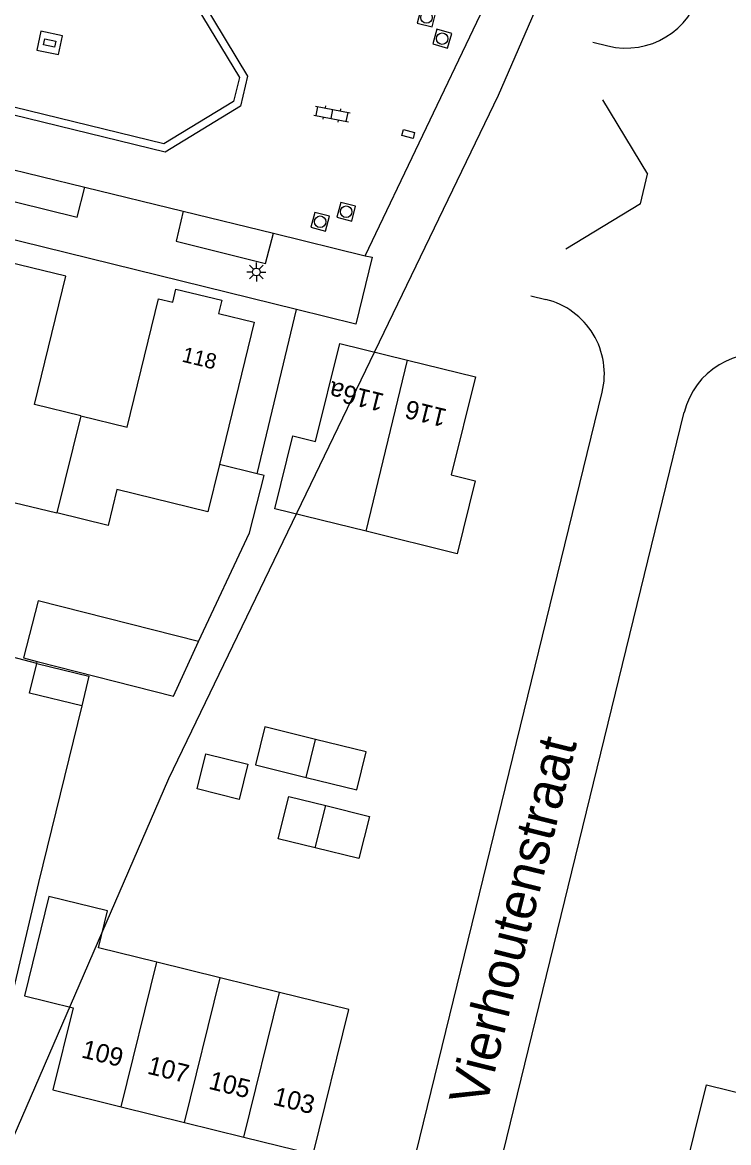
# Model space of a CAD drawing. Extents: x 125000 to 129004, y 397500 to 399008.
# Drawn here: x 126220.5 to 126266.4, y 398005.2 to 398078.1 of the extents above; entities that cross this region are included whole.
import ezdxf

# ---------------------------------------------------------------- set-up
doc = ezdxf.new("R2010")
doc.units = 0
for name, color, linetype in [('gg-afsc-erfafscheiding', 7, 'Continuous'), ('gg-afsc-hekwerk', 7, 'Continuous'), ('gg-anno-huisnummerreeks BGT', 7, 'Continuous'), ('gg-anno-openbare ruimte label', 7, 'Continuous'), ('gg-bbg-bijgebouw', 7, 'Continuous'), ('gg-bbg-hoofdgebouw', 7, 'Continuous'), ('gg-bbg-tussenscheiding', 7, 'Continuous'), ('gg-knt-bronhoudergrens', 7, 'Continuous'), ('gg-knt-plantopografie kant verharding', 7, 'Continuous'), ('gg-knt-verharding', 7, 'Continuous'), ('gg-knt-verharding nz', 7, 'Continuous'), ('gt-anno-plantopografie huisnummer', 7, 'Continuous'), ('gt-bbg-plantopografie pand', 7, 'Continuous'), ('gt-bbg-plantopografie tussenscheiding', 7, 'Continuous'), ('gt-grn-vlakafsluiter', 7, 'Continuous'), ('gt-symb-klinker verharding', 7, 'Continuous'), ('gt-symb-kolk center center', 7, 'Continuous'), ('gt-symb-lichtmast', 7, 'Continuous'), ('gt-symb-rioolschacht', 7, 'Continuous')]:
    doc.layers.add(name, color=color, linetype=linetype)

# ---------------------------------------------------------------- blocks, each defined once
blk = doc.blocks.new('gt0-RS')
at = {"layer": 'gt-symb-rioolschacht'}
blk.add_lwpolyline([(-0.5, -0.5), (0.5, -0.5), (0.5, 0.5), (-0.5, 0.5)], close=True, dxfattribs=at)
blk.add_circle((0, 0), 0.375, dxfattribs=at)
blk = doc.blocks.new('gt0-KL1')
at = {"layer": 'gt-symb-klinker verharding'}
for p, q in [((-1.15, 0.3), (1.15, 0.3)), ((-1, -0.3), (-1, 0.3)), ((-0.5, 0.3), (-0.5, 0.45)), ((0, -0.3), (0, 0.3)), ((0.5, 0.3), (0.5, 0.45)), ((1, -0.3), (1, 0.3)), ((-1.15, -0.3), (1.15, -0.3)), ((-0.5, -0.45), (-0.5, -0.3)), ((0.5, -0.45), (0.5, -0.3))]:
    blk.add_line(p, q, dxfattribs=at)
blk = doc.blocks.new('gt0-KOLKCC')
at = {"layer": 'gt-symb-kolk center center'}
blk.add_lwpolyline([(-0.375, 0.2), (0.375, 0.2), (0.375, -0.2), (-0.375, -0.2)], close=True, dxfattribs=at)
blk = doc.blocks.new('gt0-LMAST')
at = {"layer": 'gt-symb-lichtmast'}
for p, q in [((-0.182, 0.173), (-0.447, 0.438)), ((-0.005, 0.246), (-0.005, 0.621)), ((0.172, 0.173), (0.437, 0.438)), ((-0.255, -0.004), (-0.63, -0.004)), ((-0.182, -0.181), (-0.447, -0.446)), ((-0.005, -0.254), (-0.005, -0.629)), ((0.437, -0.446), (0.172, -0.181)), ((0.245, -0.004), (0.62, -0.004))]:
    blk.add_line(p, q, dxfattribs=at)
blk.add_circle((-0.005, -0.004), 0.25, dxfattribs=at)

msp = doc.modelspace()

# ---------------------------------------------------------------- linework, layer by layer
at = {"layer": 'gg-afsc-erfafscheiding'}
for p, q in [((126235.761, 398048.739), (126233.305, 398049.328)), ((126224.34, 398033.612), (126221.539, 398022.121))]:
    msp.add_line(p, q, dxfattribs=at)
msp.add_lwpolyline([(126231.95, 398037.818), (126235.272, 398044.88), (126236.212, 398048.631), (126235.761, 398048.739)], dxfattribs=at)
at = {"layer": 'gg-afsc-hekwerk'}
msp.add_line((126221.539, 398022.121), (126218.244, 398008.214), dxfattribs=at)
at = {"layer": 'gg-bbg-bijgebouw'}
for p, q in [((126220.942, 398034.443), (126221.417, 398036.386)), ((126221.417, 398036.386), (126224.815, 398035.555)), ((126224.815, 398035.555), (126224.34, 398033.612)), ((126224.34, 398033.612), (126220.942, 398034.443))]:
    msp.add_line(p, q, dxfattribs=at)
for points in [[(126231.95, 398037.818), (126221.506, 398040.453), (126220.562, 398036.739), (126221.448, 398036.514)], [(126221.448, 398036.514), (126230.307, 398034.26), (126231.95, 398037.818)]]:
    msp.add_lwpolyline(points, dxfattribs=at)
at = {"layer": 'gg-bbg-hoofdgebouw'}
msp.add_line((126233.305, 398049.328), (126232.553, 398046.252), dxfattribs=at)
for points in [[(126224.289, 398052.501), (126221.271, 398053.236), (126223.305, 398061.594), (126217.297, 398063.061)], [(126224.289, 398052.501), (126227.306, 398051.767), (126229.34, 398060.125), (126230.262, 398059.899), (126230.473, 398060.763), (126233.453, 398060.035), (126233.242, 398059.171), (126235.571, 398058.601), (126233.305, 398049.328)], [(126214.261, 398050.735), (126219.952, 398049.334), (126219.392, 398047.002), (126222.725, 398046.186)], [(126232.553, 398046.252), (126226.628, 398047.701), (126226.058, 398045.37), (126222.725, 398046.186)]]:
    msp.add_lwpolyline(points, dxfattribs=at)
at = {"layer": 'gg-bbg-tussenscheiding'}
msp.add_line((126224.289, 398052.501), (126222.725, 398046.186), dxfattribs=at)
at = {"layer": 'gg-knt-bronhoudergrens'}
msp.add_lwpolyline([(126279.459, 398131.995), (126274.739, 398123.256), (126270.859, 398114.544), (126260.185, 398093.504), (126251.449, 398073.366), (126229.989, 398028.868), (126216.673, 397998.157)], dxfattribs=at)
at = {"layer": 'gg-knt-plantopografie kant verharding'}
for p, q in [((126257.615, 398076.837), (126258.587, 398076.6)), ((126258.245, 398073.08), (126261.177, 398068.25)), ((126260.703, 398066.311), (126261.177, 398068.25)), ((126260.703, 398066.311), (126255.855, 398063.37)), ((126253.576, 398060.324), (126254.547, 398060.087)), ((126245.622, 398002.56), (126258.216, 398054.042)), ((126250.964, 398001.253), (126263.558, 398052.735))]:
    msp.add_line(p, q, dxfattribs=at)
for centre, start, end in [((126259.775, 398081.457), 256.25011, 346.24717), ((126253.36, 398055.23), 346.25971, 76.25984), ((126268.415, 398051.546), 76.25011, 166.24717)]:
    msp.add_arc(centre, 5, start, end, dxfattribs=at)
at = {"layer": 'gg-knt-verharding'}
for p, q in [((126242.784, 398062.936), (126250.295, 398078.64)), ((126224.536, 398067.402), (126230.937, 398065.833)), ((126238.332, 398059.431), (126207.719, 398066.954)), ((126236.826, 398064.404), (126242.784, 398062.936)), ((126235.761, 398048.739), (126238.332, 398059.431)), ((126242.182, 398058.485), (126238.332, 398059.431))]:
    msp.add_line(p, q, dxfattribs=at)
for points in [[(126188.183, 398089.398), (126188.391, 398090.262), (126232.156, 398079.554), (126235.142, 398074.632), (126234.668, 398072.667), (126229.77, 398069.685), (126186.017, 398080.405)], [(126188.76, 398089.657), (126231.836, 398079.118), (126234.608, 398074.549), (126234.231, 398072.986), (126229.687, 398070.22), (126186.619, 398080.772)], [(126221.679, 398077.549), (126221.417, 398076.33), (126222.838, 398076.044), (126223.101, 398077.262), (126221.679, 398077.549)], [(126212.799, 398070.272), (126212.362, 398068.326), (126224.045, 398065.441), (126224.536, 398067.402)], [(126230.937, 398065.833), (126230.487, 398063.872), (126236.309, 398062.418), (126236.826, 398064.404)], [(126242.784, 398062.936), (126243.236, 398062.845), (126242.182, 398058.485)]]:
    msp.add_lwpolyline(points, dxfattribs=at)
at = {"layer": 'gg-knt-verharding nz'}
for p, q in [((126212.799, 398070.272), (126224.536, 398067.402)), ((126230.937, 398065.833), (126236.826, 398064.404))]:
    msp.add_line(p, q, dxfattribs=at)
at = {"layer": 'gt-bbg-plantopografie pand'}
for p, q in [((126237.813, 398027.716), (126240.224, 398027.121)), ((126233.343, 398015.91), (126229.235, 398016.923)), ((126237.219, 398014.955), (126233.343, 398015.91)), ((126264.999, 398008.938), (126270.529, 398007.575)), ((126226.913, 398007.506), (126231.021, 398006.493)), ((126231.021, 398006.493), (126234.897, 398005.537))]:
    msp.add_line(p, q, dxfattribs=at)
for points in [[(126242.849, 398044.99), (126236.917, 398046.453), (126238.086, 398051.198), (126239.56, 398050.835), (126241.135, 398057.225), (126245.55, 398056.137)], [(126245.55, 398056.137), (126249.964, 398055.048), (126248.389, 398048.659), (126249.952, 398048.273), (126248.782, 398043.528), (126242.849, 398044.99)], [(126239.565, 398031.433), (126236.268, 398032.246), (126235.657, 398029.769), (126238.954, 398028.956)], [(126238.954, 398028.956), (126242.251, 398028.144), (126242.862, 398030.62), (126239.565, 398031.433)], [(126232.418, 398030.49), (126235.157, 398029.815), (126234.594, 398027.53), (126231.855, 398028.206), (126232.418, 398030.49)], [(126239.546, 398024.373), (126237.136, 398024.967), (126237.813, 398027.716)], [(126240.224, 398027.121), (126243.066, 398026.42), (126242.389, 398023.672), (126239.546, 398024.373)], [(126226.023, 398020.262), (126222.208, 398021.202), (126220.612, 398014.731), (126223.775, 398013.951), (126222.457, 398008.604), (126226.913, 398007.506)], [(126229.235, 398016.923), (126225.431, 398017.861), (126226.023, 398020.262)], [(126234.897, 398005.537), (126239.398, 398004.428), (126241.719, 398013.845), (126237.219, 398014.955)], [(126268.138, 397997.875), (126262.608, 397999.238), (126264.999, 398008.938)]]:
    msp.add_lwpolyline(points, dxfattribs=at)
at = {"layer": 'gt-bbg-plantopografie tussenscheiding'}
for p, q in [((126242.849, 398044.99), (126245.55, 398056.137)), ((126238.954, 398028.956), (126239.565, 398031.433)), ((126239.546, 398024.373), (126240.224, 398027.121)), ((126226.913, 398007.506), (126229.235, 398016.923)), ((126231.021, 398006.493), (126233.343, 398015.91)), ((126234.897, 398005.537), (126237.219, 398014.955))]:
    msp.add_line(p, q, dxfattribs=at)
at = {"layer": 'gt-grn-vlakafsluiter'}
for q in [(126217.827, 398037.301), (126221.448, 398036.514)]:
    msp.add_line((126221.417, 398036.386), q, dxfattribs=at)

# ---------------------------------------------------------------- block references
at = {"layer": 'gt-symb-klinker verharding', "rotation": -11.298700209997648}
msp.add_blockref('gt0-KL1', (126240.634, 398072.162), dxfattribs=at)
at = {"layer": 'gt-symb-kolk center center'}
for p, rotation in [((126222.256, 398076.787), 166.93666266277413), ((126245.597, 398070.866), 164.93576605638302)]:
    msp.add_blockref('gt0-KOLKCC', p, dxfattribs=dict(at, rotation=rotation))
at = {"layer": 'gt-symb-lichtmast'}
msp.add_blockref('gt0-LMAST', (126235.713, 398061.876), dxfattribs=at)
at = {"layer": 'gt-symb-rioolschacht'}
for p, rotation in [((126246.786, 398078.443), 165.6997225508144), ((126247.804, 398077.071), 163.86579540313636), ((126239.861, 398065.147), 165.1718914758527), ((126241.555, 398065.799), -14.591956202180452)]:
    msp.add_blockref('gt0-RS', p, dxfattribs=dict(at, rotation=rotation))

# ---------------------------------------------------------------- texts
at = {"layer": 'gg-anno-huisnummerreeks BGT'}
msp.add_text('118', height=1, rotation=346.3, dxfattribs=at).set_placement((126230.809, 398056.048))
at = {"layer": 'gg-anno-openbare ruimte label'}
msp.add_text('Vierhoutenstraat', height=2.5, rotation=76, dxfattribs=at).set_placement((126250.646, 398007.419))
at = {"layer": 'gt-anno-plantopografie huisnummer'}
for s, rotation, p in [('116a', 166.15556, (126244.102, 398053.918)), ('116', 166.15556, (126248.177, 398052.914)), ('109', 346.15556, (126224.265, 398010.733)), ('107', 346.15556, (126228.548, 398009.678)), ('105', 346.15556, (126232.54, 398008.694)), ('103', 346.15556, (126236.728, 398007.661))]:
    msp.add_text(s, height=1.2, rotation=rotation, dxfattribs=at).set_placement(p)

doc.saveas('drawing.dxf')
